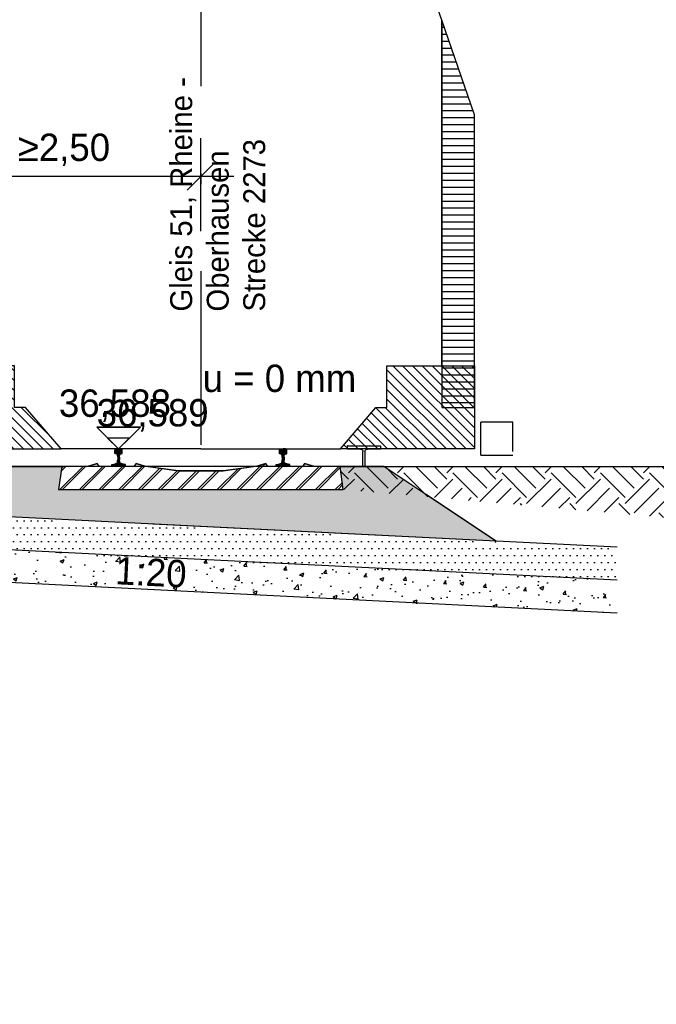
# Model space of a CAD drawing. Extents: x -805 to 3526, y -961 to 1039.
# Tile 463 of 471: x 1593.24 to 1599.05, y 31.52 to 40.51. Entities that reach past the tile are written whole.
import ezdxf
from ezdxf import colors
from ezdxf.entities.mleader import LeaderData, LeaderLine
from ezdxf.enums import TextEntityAlignment as Align
from ezdxf.math import Vec2, Vec3

# ---------------------------------------------------------------- set-up
doc = ezdxf.new("R2010")
doc.units = 0
doc.linetypes.add('AUSGEZOGEN', pattern=[2, 1, 1])
doc.linetypes.add('STRICHPUNKT2', pattern=[12.7, 6.35, -3.175, 0, -3.175])
doc.layers.get('0').update_dxf_attribs({"color": 251})
for name, color, linetype in [('361___H__Lichtraumprofil GC Hauptgleise', 8, 'Continuous'), ('Lichtraumprofil', 9, 'Continuous'), ('Schnitt 3 m', 251, 'Continuous'), ('TTK-B-Gleis', 254, 'Continuous'), ('TTK-P-Gleis', 162, 'Continuous'), ('TTK-P-Gleisachse', 250, 'Continuous'), ('TTK-P-Planung', 12, 'Continuous'), ('TTK-P-TEXT', 12, 'AUSGEZOGEN'), ('TTK-P-Verm', 251, 'Continuous')]:
    doc.layers.add(name, color=color, linetype=linetype)
for name, color, linetype, lineweight in [('EB-2236S-DS-TS-SRA', 42, 'Continuous', 25), ('EB-2236S-GLEIS-LIN', 7, 'Continuous', 25), ('TTK-B-Bestand', 252, 'Continuous', 35)]:
    doc.layers.add(name, color=color, linetype=linetype, lineweight=lineweight)
doc.styles.add('AKG DIN 6776', font='AKG_DIN67.TTF')
doc.styles.add('AKGDIN6776', font='AKG_DIN67.TTF', dxfattribs={"height": 2.5})
doc.styles.get("Standard").update_dxf_attribs({"font": 'arial.ttf'})
doc.styles.add('TTK AKG DIN 6776', font='AKG_DIN67.TTF', dxfattribs={"height": 0.25})
doc.dimstyles.new('TTK', dxfattribs={"dimtxt": 2.5, "dimasz": 2.5, "dimexe": 3.5, "dimexo": 0.1, "dimgap": 1, "dimtad": 1, "dimzin": 0, "dimtxsty": 'AKG DIN 6776', "dimblk": 'OBLIQUE', "dimcen": -0.09, "dimdle": 3, "dimclrd": 256, "dimclre": 256, "dimclrt": 256, "dimadec": 3, "dimazin": 0, "dimtfac": 1, "dimtofl": 0, "dimtmove": 0, "dimatfit": 3, "dimldrblk": 'OBLIQUE', "dimfxl": 7, "dimfxlon": 1, "dimtolj": 1, "dimtzin": 0, "dimlwd": -1, "dimlwe": -1, "dimarcsym": 0})
doc.dimstyles.new('TTK$6', dxfattribs={"dimtxt": 2.5, "dimasz": 2.5, "dimexe": 3.5, "dimexo": 0.1, "dimgap": 1, "dimtad": 1, "dimzin": 0, "dimtxsty": 'AKG DIN 6776', "dimblk": 'OBLIQUE', "dimcen": -0.09, "dimdle": 3, "dimse1": 1, "dimse2": 1, "dimclrd": 256, "dimclre": 256, "dimclrt": 256, "dimadec": 3, "dimazin": 0, "dimtfac": 1, "dimtofl": 0, "dimtmove": 0, "dimatfit": 3, "dimldrblk": 'OBLIQUE', "dimfxl": 7, "dimfxlon": 1, "dimtolj": 1, "dimtzin": 0, "dimlwd": -1, "dimlwe": -1, "dimarcsym": 0})
pattern_1 = [(0, (-142.05051, 86.792254), (1e-17, 0.0635), [])]
pattern_2 = [(45, (-142.05051, 87.43236), (-0.04490128, 0.04490128), [])]

# ---------------------------------------------------------------- blocks, each defined once
blk = doc.blocks.new('PVI_QPZEI_HOE')
for p, q in [((-0.2, 0.2), (0, 0)), ((-0.2, 0.2), (0.2, 0.2)), ((0.2, 0.2), (0, 0))]:
    blk.add_line(p, q)
blk = doc.blocks.new('S54')
at = {"color": 0}
for p, q in [((-0.0335, 0.1187), (0.0018, 0.154)), ((-0.0335, 0.1275), (-0.0071, 0.1539)), ((-0.0335, 0.1363), (-0.0164, 0.1534)), ((-0.0335, 0.14), (-0.0324, 0.1449)), ((-0.0335, 0.116), (-0.0335, 0.14)), ((-0.0332, 0.1123), (-0.0335, 0.116)), ((-0.0326, 0.1114), (-0.0332, 0.1123)), ((-0.0311, 0.1105), (-0.0326, 0.1114)), ((-0.0324, 0.1449), (-0.0315, 0.147)), ((-0.0322, 0.1112), (0.0105, 0.1539)), ((-0.0315, 0.147), (-0.0296, 0.1491)), ((-0.0153, 0.1048), (-0.0311, 0.1105)), ((-0.0296, 0.1491), (-0.0275, 0.1505)), ((-0.0275, 0.1505), (-0.0253, 0.1518)), ((-0.0259, 0.1086), (0.0187, 0.1531)), ((-0.0253, 0.1518), (-0.0243, 0.1521)), ((-0.0243, 0.1521), (-0.0209, 0.1529)), ((-0.0209, 0.1529), (-0.0171, 0.1533)), ((-0.0194, 0.1063), (0.0258, 0.1515)), ((-0.0171, 0.1533), (-0.014, 0.1536)), ((-0.0141, 0.1041), (-0.0153, 0.1048)), ((-0.0128, 0.1029), (-0.0141, 0.1041)), ((-0.014, 0.1536), (-0.0099, 0.1539)), ((-0.0134, 0.1034), (0.0309, 0.1477)), ((-0.0119, 0.1016), (-0.0128, 0.1029)), ((-0.0112, 0.1), (-0.0119, 0.1016)), ((-0.0105, 0.0968), (-0.0112, 0.1)), ((-0.0106, 0.0974), (0.0332, 0.1412)), ((-0.0101, 0.0951), (-0.0105, 0.0968)), ((-0.0092, 0.091), (-0.0101, 0.0951)), ((-0.0099, 0.1539), (-0.0058, 0.154)), ((-0.0085, 0.0854), (-0.0092, 0.091)), ((-0.0091, 0.09), (0.0335, 0.1326)), ((-0.0083, 0.082), (0.0335, 0.1238)), ((-0.008, 0.0735), (0.0092, 0.0906)), ((-0.0058, 0.154), (-0.0026, 0.154)), ((-0.0026, 0.154), (0, 0.154)), ((0.0026, 0.154), (0, 0.154)), ((0.0058, 0.154), (0.0026, 0.154)), ((0.0099, 0.1539), (0.0058, 0.154)), ((0.0085, 0.0854), (0.0092, 0.091)), ((0.0092, 0.091), (0.0101, 0.0951)), ((0.014, 0.1536), (0.0099, 0.1539)), ((0.0101, 0.0951), (0.0105, 0.0968)), ((0.0105, 0.0968), (0.0112, 0.1)), ((0.0112, 0.1), (0.0119, 0.1016)), ((0.0119, 0.1016), (0.0128, 0.1029)), ((0.0128, 0.1029), (0.0141, 0.1041)), ((0.0171, 0.1533), (0.014, 0.1536)), ((0.0141, 0.1041), (0.0153, 0.1048)), ((0.0153, 0.1048), (0.0311, 0.1105)), ((0.0209, 0.1529), (0.0171, 0.1533)), ((0.0243, 0.1521), (0.0209, 0.1529)), ((0.0253, 0.1518), (0.0243, 0.1521)), ((0.0275, 0.1505), (0.0253, 0.1518)), ((0.0296, 0.1491), (0.0275, 0.1505)), ((0.0279, 0.1093), (0.0335, 0.115)), ((0.0315, 0.147), (0.0296, 0.1491)), ((0.0311, 0.1105), (0.0326, 0.1114)), ((0.0324, 0.1449), (0.0315, 0.147)), ((0.0335, 0.14), (0.0324, 0.1449)), ((0.0326, 0.1114), (0.0332, 0.1123)), ((0.0332, 0.1123), (0.0335, 0.116)), ((0.0335, 0.116), (0.0335, 0.14)), ((-0.0625, 0.0013), (-0.0511, 0.0127)), ((-0.0625, 0.0099), (-0.0617, 0.0108)), ((-0.0625, 0), (-0.0625, 0.0099)), ((-0.0625, 0), (0.0625, 0)), ((-0.0617, 0.0108), (-0.0608, 0.0117)), ((-0.0608, 0.0117), (-0.0595, 0.012)), ((-0.0595, 0.012), (-0.0447, 0.0132)), ((-0.0549, 0), (-0.0403, 0.0146)), ((-0.0461, 0), (-0.0263, 0.0198)), ((-0.0447, 0.0132), (-0.0417, 0.0141)), ((-0.0417, 0.0141), (-0.0157, 0.0237)), ((-0.0372, 0.0001), (0.0088, 0.046)), ((-0.0283, 0.0001), (0.0095, 0.038)), ((-0.0195, 0.0001), (0.0111, 0.0307)), ((-0.0157, 0.0237), (-0.0137, 0.0249)), ((-0.0137, 0.0249), (-0.0124, 0.026)), ((-0.0124, 0.026), (-0.0119, 0.0274)), ((-0.0119, 0.0274), (-0.0109, 0.0313)), ((-0.0109, 0.0313), (-0.0096, 0.0378)), ((-0.0106, 0.0001), (0.014, 0.0247)), ((-0.0099, 0.0362), (0.008, 0.0541)), ((-0.0096, 0.0378), (-0.0088, 0.0461)), ((-0.0088, 0.0462), (0.008, 0.0629)), ((-0.0088, 0.0461), (-0.008, 0.0528)), ((-0.008, 0.0786), (-0.0085, 0.0854)), ((-0.008, 0.0646), (0.0082, 0.0808)), ((-0.008, 0.0786), (-0.008, 0.0528)), ((-0.008, 0.0558), (0.008, 0.0718)), ((-0.0018, 0.0001), (0.0201, 0.022)), ((0.0071, 0.0001), (0.0266, 0.0197)), ((0.008, 0.0786), (0.0085, 0.0854)), ((0.008, 0.0786), (0.008, 0.0528)), ((0.0088, 0.0461), (0.008, 0.0528)), ((0.0096, 0.0378), (0.0088, 0.0461)), ((0.0109, 0.0313), (0.0096, 0.0378)), ((0.0119, 0.0274), (0.0109, 0.0313)), ((0.0124, 0.026), (0.0119, 0.0274)), ((0.0137, 0.0249), (0.0124, 0.026)), ((0.0157, 0.0237), (0.0137, 0.0249)), ((0.0417, 0.0141), (0.0157, 0.0237)), ((0.0159, 0.0001), (0.0331, 0.0173)), ((0.0247, 0.0001), (0.0395, 0.0149)), ((0.0335, 0.0001), (0.0462, 0.0127)), ((0.0447, 0.0132), (0.0417, 0.0141)), ((0.0424, 0.0001), (0.0543, 0.012)), ((0.0595, 0.012), (0.0447, 0.0132)), ((0.0608, 0.0117), (0.0595, 0.012)), ((0.06, 0), (0.0625, 0.0025)), ((0.0617, 0.0108), (0.0608, 0.0117)), ((0.0625, 0.0099), (0.0617, 0.0108)), ((0.0618, 0.0107), (0.0618, 0.0107)), ((0.0625, 0), (0.0625, 0.0099))]:
    blk.add_line(p, q, dxfattribs=at)
blk = doc.blocks.new('_OBLIQUE')
at = {"color": 0, "linetype": 'ByBlock'}
blk.add_line((-0.5, -0.5), (0.5, 0.5), dxfattribs=at)
blk = doc.blocks.new('*D657')
at = {"layer": 'DEFPOINTS', "color": 0}
for p in [(1592.3941, 39.0763), (1592.3941, 37.3359), (1594.8941, 37.3359)]:
    blk.add_point(p, dxfattribs=at)
at = {"layer": 'TTK-P-Verm'}
for p, q in [((1592.3941, 38.5763), (1592.3941, 39.4263)), ((1594.8941, 38.5763), (1594.8941, 39.4263)), ((1595.1941, 39.0763), (1592.0941, 39.0763))]:
    blk.add_line(p, q, dxfattribs=at)
at = {"layer": 'TTK-P-Verm', "xscale": 0.25, "yscale": 0.25, "zscale": 0.25, "rotation": 180}
blk.add_blockref('_OBLIQUE', (1592.3941, 39.0763), dxfattribs=at)
at = {"layer": 'TTK-P-Verm', "xscale": 0.25, "yscale": 0.25, "zscale": 0.25}
blk.add_blockref('_OBLIQUE', (1594.8941, 39.0763), dxfattribs=at)
at = {"layer": 'TTK-P-Verm', "insert": (1593.6441, 39.3202), "char_height": 0.25, "attachment_point": 5, "style": 'AKG DIN 6776'}
blk.add_mtext('\\A1;{\\fArial|b0|i0|c0|p34;≥}2,50', dxfattribs=at)
blk = doc.blocks.new('A$C59C97115')
at = {"layer": 'Lichtraumprofil', "transparency": 33554559}
h = blk.add_hatch(dxfattribs=at)
h.set_pattern_fill('ANSI31', color=42, scale=0.02, angle=315)
h.set_pattern_definition(pattern_1)
h.paths.add_polyline_path([(-2.2, 3.9172), (-2.5, 3.05), (-2.5, 0.38), (-2.2, 0.38)])
h = blk.add_hatch(dxfattribs=at)
h.set_pattern_fill('ANSI31', color=42, scale=0.02, angle=315)
h.set_pattern_definition(pattern_1)
h.paths.add_polyline_path([(2.2, 3.9172), (2.5, 3.05), (2.5, 0.38), (2.2, 0.38)])
h = blk.add_hatch(dxfattribs=at)
h.set_pattern_fill('ANSI31', color=42, scale=0.02)
h.set_pattern_definition(pattern_2)
h.paths.add_polyline_path([(-1.6, 0.38), (-1.7, 0.38), (-1.7, 0.76), (-2.2, 0.76), (-2.5, 0.76), (-2.5, 0), (-1.275, 0)])
h = blk.add_hatch(dxfattribs=at)
h.set_pattern_fill('ANSI31', color=42, scale=0.02)
h.set_pattern_definition(pattern_2)
h.paths.add_polyline_path([(1.6, 0.38), (1.7, 0.38), (1.7, 0.76), (2.2, 0.76), (2.5, 0.76), (2.5, 0), (1.275, 0)])
at = {"layer": 'Lichtraumprofil', "color": 42}
for p, q in [((-2.2, 3.9172), (-1.86, 4.9)), ((-1.86, 4.9), (-1.51, 4.9)), ((-1.615, 4.9), (0, 4.9)), ((1.615, 4.9), (0, 4.9)), ((1.86, 4.9), (1.51, 4.9)), ((2.2, 3.9172), (1.86, 4.9)), ((-2.2, 0.76), (-2.2, 3.9172)), ((2.2, 0.76), (2.2, 3.9172)), ((-1.7, 0.76), (-2.2, 0.76)), ((-1.7, 0.38), (-1.7, 0.76)), ((1.7, 0.38), (1.7, 0.76)), ((1.7, 0.76), (2.2, 0.76)), ((-1.6, 0.38), (-1.7, 0.38)), ((-1.275, 0), (-1.6, 0.38)), ((1.275, 0), (1.6, 0.38)), ((1.6, 0.38), (1.7, 0.38)), ((0, 0), (-1.275, 0)), ((0, 0), (1.275, 0))]:
    blk.add_line(p, q, dxfattribs=at)
at = {"layer": 'Lichtraumprofil', "color": 42, "flags": 128}
for points in [[(-1.51, 4.9), (-1.51, 5.85), (-1.11, 6.15), (0, 6.15), (0, 4.9), (-1.51, 4.9)], [(1.51, 4.9), (1.51, 5.85), (1.11, 6.15), (0, 6.15), (0, 4.9), (1.51, 4.9)], [(-2.2, 3.9172), (-2.2, 0.38), (-2.5, 0.38), (-2.5, 3.05), (-2.2, 3.9172)], [(2.2, 3.9172), (2.2, 0.38), (2.5, 0.38), (2.5, 3.05), (2.2, 3.9172)], [(-2.5, 0.76), (-2.5, 0), (-1.275, 0), (-1.6, 0.38), (-1.7, 0.38), (-1.7, 0.76), (-2.2, 0.76), (-2.2, 0.76), (-2.5, 0.76)], [(2.5, 0.76), (2.5, 0), (1.275, 0), (1.6, 0.38), (1.7, 0.38), (1.7, 0.76), (2.2, 0.76), (2.2, 0.76), (2.5, 0.76)]]:
    blk.add_lwpolyline(points, dxfattribs=at)
blk = doc.blocks.new('*D549')
at = {"layer": 'DEFPOINTS', "color": 0}
for p in [(1594.653, 36.7397), (1594.3062, 36.5752), (8.2233, 0)]:
    blk.add_point(p, dxfattribs=at)
at = {"layer": 'TTK-B-Bestand', "insert": (1594.1093, 36.9835), "char_height": 0.25, "attachment_point": 5, "style": 'AKG DIN 6776'}
blk.add_mtext('\\A1;36,588', dxfattribs=at)
blk = doc.blocks.new('_None')
blk = doc.blocks.new('*D536')
at = {"layer": 'DEFPOINTS', "color": 0}
for p in [(1593.4264, 36.6522), (1593.9095, 36.6522), (733.0659, 0.1071)]:
    blk.add_point(p, dxfattribs=at)
at = {"layer": 'TTK-P-TEXT', "insert": (1594.4538, 36.896), "char_height": 0.25, "attachment_point": 5, "style": 'AKG DIN 6776'}
blk.add_mtext('\\A1;36,589', dxfattribs=at)

msp = doc.modelspace()

# ---------------------------------------------------------------- hatches: boundary and pattern name
at = {"layer": 'EB-2236S-DS-TS-SRA'}
h = msp.add_hatch(dxfattribs=at)
h.set_pattern_fill('EARTH', color=251, scale=0.05, angle=45, style=0)
h.paths.add_polyline_path([(1604.7491, 33.2147), (1603.0651, 34.3374), (1601.4714, 35.3999), (1599.9286, 36.4284), (1596.1652, 36.4284), (1596.1942, 36.2184), (1599.7103, 35.9124), (1603.1565, 33.754)])
at = {"layer": 'TTK-B-Gleis'}
h = msp.add_hatch(dxfattribs=at)
h.set_pattern_fill('HEX', color=251, scale=0.008, style=0)
h.set_pattern_definition([(0, (-346.61313, -40.444136), (0, 0.0439940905), [0.0254, -0.0508]), (120, (-346.61313, -40.444136), (-0.0381, -0.0219970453), [0.0254, -0.0508]), (60, (-346.58773, -40.444136), (-0.0381, 0.0219970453), [0.0254, -0.0508])])
h.paths.add_polyline_path([(1597.5886, 35.7462), (1596.5652, 36.4284), (1592.3942, 36.4284), (1592.3942, 36.246), (1592.6442, 35.9934)])
h.paths.add_polyline_path([(1596.1942, 36.2184), (1593.5942, 36.2184), (1593.6232, 36.4284), (1596.1652, 36.4284)], flags=16)
h = msp.add_hatch(dxfattribs=at)
h.set_pattern_fill('ANSI31', color=251, scale=0.04, style=0)
h.set_pattern_definition([(45, (-346.61313, -40.44414), (-0.089802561, 0.089802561), [])])
h.paths.add_polyline_path([(1596.1942, 36.2184), (1596.1652, 36.4284), (1595.9302, 36.4284), (1595.8412, 36.4534), (1595.8412, 36.4534), (1595.8212, 36.4284), (1595.5062, 36.4284), (1595.4862, 36.4534), (1595.4862, 36.4534), (1595.3972, 36.4284), (1595.3972, 36.4284), (1595.0972, 36.3864), (1594.6912, 36.3864), (1594.3912, 36.4284), (1594.3912, 36.4284), (1594.3022, 36.4534), (1594.3022, 36.4534), (1594.2822, 36.4284), (1593.9672, 36.4284), (1593.9472, 36.4534), (1593.9472, 36.4534), (1593.8582, 36.4284), (1593.6232, 36.4284), (1593.5942, 36.2184)])
h = msp.add_hatch(dxfattribs=at)
h.set_pattern_fill('DOTS', color=251, scale=0.04, style=0)
h.set_pattern_definition([(0, (-346.613244, -40.457303), (0.03175, 0.0635), [0, -0.0635])])
h.paths.add_polyline_path([(1592.6441, 35.6799), (1592.6441, 35.9802), (1598.6941, 35.6777), (1598.6941, 35.3774)])
h = msp.add_hatch(dxfattribs=at)
h.set_pattern_fill('AR-CONC', color=251, scale=0.002, style=0)
h.set_pattern_definition([(50, (-346.61324, -40.4573), (0.36436934, -0.03187817), [0.0381, -0.4191]), (355, (-346.61324, -40.4573), (-0.07048684, 0.38211369), [0.03048, -0.33528117]), (100.451445, (-346.58288, -40.45996), (0.293882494, 0.350235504), [0.03238002, -0.35618049]), (46.1842, (-346.61324, -40.3557), (0.54215808, -0.08408466), [0.05715, -0.62865]), (96.635558, (-346.56806, -40.3627), (0.47480827, 0.49485225), [0.04857005, -0.53427122]), (351.18415, (-346.61324, -40.3557), (0.47480827, 0.49485225), [0.04571993, -0.50291946]), (21, (-346.56244, -40.3811), (0.303228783, -0.204530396), [0.0381, -0.4191]), (326, (-346.56244, -40.3811), (0.12360406, 0.36837593), [0.03048, -0.33528]), (71.451445, (-346.53717, -40.39815), (0.42683284, 0.16384554), [0.03238002, -0.356179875]), (37.5, (-346.61324, -40.4573), (0.0061772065, 0.169110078), [0, -0.331216, 0, -0.34036, 0, -0.33655]), (7.5, (-346.61324, -40.4573), (0.133639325, 0.20036115), [0, -0.194056, 0, -0.323596, 0, -0.12827]), (327.5, (-346.72653, -40.4573), (0.27118119, -0.011457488), [0, -0.127, 0, -0.39624, 0, -0.52578]), (317.5, (-346.77733, -40.4573), (0.296258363, 0.050852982), [0, -0.1651, 0, -0.263144, 0, -0.37338])])
h.paths.add_polyline_path([(1592.5959, 35.3951), (1592.5959, 35.6955), (1598.6941, 35.3906), (1598.6941, 35.0902)])
at = {"layer": 'TTK-P-Gleis'}
h = msp.add_hatch(dxfattribs=at)
h.set_pattern_fill('ANSI31', color=251, scale=0.04, style=0)
h.set_pattern_definition([(45, (1580.44015, 30.95279), (-0.0898026, 0.0898026), [])])
h.paths.add_polyline_path([(1596.1942, 36.2199), (1596.1652, 36.4299), (1595.9302, 36.4299), (1595.8412, 36.4549), (1595.8212, 36.4299), (1595.5062, 36.4299), (1595.4862, 36.4549), (1595.3972, 36.4299), (1595.0971, 36.3879), (1594.6912, 36.3879), (1594.3912, 36.4299), (1594.3022, 36.4549), (1594.2822, 36.4299), (1593.9672, 36.4299), (1593.9472, 36.4549), (1593.8582, 36.4299), (1593.6232, 36.4299), (1593.5942, 36.2199)])

# ---------------------------------------------------------------- linework, layer by layer
at = {"color": 251}
for p, q in [((1594.042, 36.6884), (1594.142, 36.5884)), ((1594.242, 36.6884), (1594.042, 36.6884)), ((1594.242, 36.6884), (1594.142, 36.5884))]:
    msp.add_line(p, q, dxfattribs=at)
at = {"layer": 'Schnitt 3 m', "color": 251}
for p, q in [((1597.7428, 36.8325), (1597.4487, 36.8325)), ((1597.4487, 36.5324), (1597.4487, 36.8324)), ((1597.4487, 36.5325), (1597.4487, 36.8324)), ((1597.7428, 36.5659), (1597.7428, 36.8325)), ((1596.2333, 36.616), (1596.2308, 36.616)), ((1596.2333, 36.588), (1596.2333, 36.616)), ((1596.2333, 36.616), (1596.5333, 36.616)), ((1596.5333, 36.616), (1596.5333, 36.588)), ((1596.2333, 36.588), (1596.2308, 36.588)), ((1596.3503, 36.588), (1596.2333, 36.588)), ((1596.3743, 36.423), (1596.3743, 36.564)), ((1596.3923, 36.564), (1596.3923, 36.423)), ((1596.5333, 36.588), (1596.4163, 36.588)), ((1597.4487, 36.5325), (1597.7413, 36.5325))]:
    msp.add_line(p, q, dxfattribs=at)
at = {"layer": 'Schnitt 3 m', "color": 251, "extrusion": (0, 0, -1)}
for centre, start_param, end_param in [((1596.3503, 36.564), 0, 1.570796), ((1596.4163, 36.564), 4.712389, 6.283185)]:
    msp.add_ellipse(centre, major_axis=(0, 0.024), ratio=0.99996, start_param=start_param, end_param=end_param, dxfattribs=at)
at = {"layer": 'TTK-B-Gleis', "color": 251}
for p, q in [((1597.5885, 35.7462), (1596.9499, 36.1722)), ((1597.5891, 35.7462), (1596.9505, 36.1722)), ((1597.5892, 35.7462), (1594.4569, 35.9028)), ((1597.5796, 35.7392), (1597.5765, 35.7413)), ((1597.5796, 35.7392), (1597.5885, 35.7331))]:
    msp.add_line(p, q, dxfattribs=at)
at = {"layer": 'TTK-B-Gleis', "color": 251, "flags": 128}
for points in [[(1597.5886, 35.7462), (1596.5652, 36.4284), (1592.3942, 36.4284)], [(1596.1942, 36.2184), (1596.1652, 36.4284), (1595.9302, 36.4284), (1595.8412, 36.4534), (1595.8212, 36.4284), (1595.5062, 36.4284), (1595.4862, 36.4534), (1595.3972, 36.4284), (1595.0972, 36.3864), (1594.6912, 36.3864), (1594.3912, 36.4284), (1594.3022, 36.4534), (1594.2822, 36.4284), (1593.9672, 36.4284), (1593.9472, 36.4534), (1593.8582, 36.4284), (1593.6232, 36.4284), (1593.5942, 36.2184), (1596.1942, 36.2184)], [(1598.6948, 35.6909), (1594.8948, 35.8809), (1592.5948, 35.9959)], [(1598.6948, 35.3905), (1594.8948, 35.5805), (1592.5948, 35.6955)], [(1598.6948, 35.0902), (1594.8948, 35.2802), (1592.5948, 35.3952)]]:
    msp.add_lwpolyline(points, dxfattribs=at)
at = {"layer": 'TTK-P-Gleis', "color": 251, "flags": 128}
msp.add_lwpolyline([(1596.1942, 36.2194), (1596.1652, 36.4294), (1595.9302, 36.4294), (1595.8412, 36.4545), (1595.8212, 36.4294), (1595.5062, 36.4294), (1595.4862, 36.4544), (1595.3972, 36.4294), (1595.0971, 36.3874), (1594.6912, 36.3874), (1594.3912, 36.4294), (1594.3022, 36.4544), (1594.2822, 36.4294), (1593.9672, 36.4294), (1593.9472, 36.4544), (1593.8582, 36.4294), (1593.6232, 36.4294), (1593.5942, 36.2194), (1596.1942, 36.2194)], dxfattribs=at)
at = {"layer": 'TTK-P-Gleisachse', "color": 251, "linetype": 'STRICHPUNKT2', "ltscale": 0.25}
msp.add_line((1594.893, 41.4884), (1594.8941, 36.4284), dxfattribs=at)
at = {"layer": 'TTK-P-Planung', "color": 251}
for p, q in [((1592.3942, 36.4294), (1593.6232, 36.4294)), ((1596.1652, 36.4294), (1599.9286, 36.4294))]:
    msp.add_line(p, q, dxfattribs=at)

# ---------------------------------------------------------------- block references
at = {"layer": '361___H__Lichtraumprofil GC Hauptgleise', "color": 251, "xscale": -1}
msp.add_blockref('A$C59C97115', (1594.893, 36.5884), dxfattribs=at)
at = {"layer": 'EB-2236S-GLEIS-LIN', "color": 251, "xscale": -1}
msp.add_blockref('PVI_QPZEI_HOE', (1594.1432, 36.5885), dxfattribs=at)
at = {"layer": 'TTK-B-Bestand', "color": 251, "xscale": -1}
msp.add_blockref('PVI_QPZEI_HOE', (1594.1432, 36.5884), dxfattribs=at)
at = {"layer": 'TTK-B-Gleis', "color": 251, "xscale": -1}
for p in [(1594.1432, 36.4354), (1595.6452, 36.4344)]:
    msp.add_blockref('S54', p, dxfattribs=at)
at = {"layer": 'TTK-P-Gleis', "color": 251, "xscale": -1}
for p in [(1594.1432, 36.4354), (1595.6452, 36.4354)]:
    msp.add_blockref('S54', p, dxfattribs=at)

# ---------------------------------------------------------------- texts
at = {"layer": 'TTK-B-Bestand', "color": 251, "style": 'TTK AKG DIN 6776'}
msp.add_text('u = 0 mm', height=0.25, dxfattribs=at).set_placement((1596.3129, 37.1088), align=Align.RIGHT)
at = {"layer": 'TTK-B-Bestand', "color": 251, "style": 'AKGDIN6776'}
msp.add_text('1:20', height=0.25, rotation=357.13759, dxfattribs=at).set_placement((1594.4449, 35.5873), align=Align.TOP_CENTER)
at = {"layer": 'TTK-P-Gleisachse', "color": 251, "insert": (1594.6145, 37.8433), "char_height": 0.2, "attachment_point": 1, "rotation": 90}
msp.add_mtext_dynamic_manual_height_columns('{\\fAKG DIN 6776|b0|i0|c0|p2;Gleis 51, Rheine - Oberhausen\\PStrecke 2273}', width=3.055589, gutter_width=12.5, heights=[0], dxfattribs=at)

# ---------------------------------------------------------------- dimensions: what is measured, and where the dimension line sits
at = {"layer": 'TTK-B-Bestand', "color": 251}
dim = msp.add_ordinate_dim(feature_location=(1594.3062, 36.5752), offset=(0.2947, 0.1656), dtype=0, origin=(8.2233, 0), text='36,588', dimstyle='TTK$6', override={"dimscale": 0, "dimdec": 3, "dimtmove": 1, "dimfxlon": 0}, dxfattribs=at)
dim.commit()
dim.dimension.update_dxf_attribs({"geometry": '*D549', "text_midpoint": (1594.1093, 36.9835)})
at = {"layer": 'TTK-P-TEXT', "color": 251}
dim = msp.add_ordinate_dim(feature_location=(1593.4264, 36.6522), offset=(0.4831, 0), dtype=0, origin=(733.0659, 0.1071), text='36,589', dimstyle='TTK$6', override={"dimscale": 0, "dimfxlon": 0}, dxfattribs=at)
dim.commit()
dim.dimension.update_dxf_attribs({"geometry": '*D536', "text_midpoint": (1594.4538, 36.896)})
at = {"layer": 'TTK-P-Verm', "color": 251}
dim = msp.add_linear_dim(base=(1592.3941, 39.0763), p1=(1594.8941, 37.3359), p2=(1592.3941, 37.3359), angle=180, text='{\\fArial|b0|i0|c0|p34;≥}2,50', dimstyle='TTK', override={"dimscale": 0, "dimfxl": 5}, dxfattribs=at)
dim.commit()
dim.dimension.update_dxf_attribs({"geometry": '*D657', "text_midpoint": (1593.6441, 39.0763), "dimtype": 160})

# ---------------------------------------------------------------- next in the draw order: leaders
at = {"layer": 'TTK-P-TEXT', "color": 251}
ml = msp.add_multileader_mtext('Standard', dxfattribs=at)
ml.set_content('\\A1;Bodenaustausch\\PFSS-Material nach ZTV SoB-StB20\\Pder Körnung 0/32 bis 0/45', color=256, style='AKG DIN 6776')
ml.set_leader_properties(color=256)
ml.set_arrow_properties(name='NONE')
ml.build(insert=Vec2(0, 0))
ml.multileader.update_dxf_attribs({"dogleg_length": 3, "arrow_head_size": 0.3, "scale": 0.1})
ctx = ml.context
ctx.base_point, ctx.scale, ctx.char_height, ctx.arrow_head_size, ctx.landing_gap_size, ctx.plane_origin = Vec3(1590.8799, 41.6689), 0.1, 0.25, 0.3, 0.1, Vec3(1589.5856, 41.1079)
notes = []
notes.append((ctx, [(0, (1, 1, 0), (1590.5799, 41.7046), (1, 0), 0.3, [(0, [(1589.5856, 41.1079)], 0, [])])]))
ctx.mtext.insert, ctx.mtext.flow_direction = Vec3(1590.9799, 41.8296), 5
ctx.mtext.has_bg_fill, ctx.mtext.bg_color, ctx.mtext.bg_scale_factor, ctx.mtext.bg_transparency, ctx.mtext.use_window_bg_color = 1, -1027028792, 1.5, 0, 1
for ctx, leaders in notes:
    for number, flags, end, landing, length, lines in leaders:
        leader = LeaderData()
        leader.index, (leader.has_last_leader_line, leader.has_dogleg_vector, leader.attachment_direction) = number, flags
        leader.last_leader_point, leader.dogleg_vector, leader.dogleg_length = Vec3(end), Vec3(landing), length
        for number, points, colour, breaks in lines:
            line = LeaderLine()
            line.index, line.vertices, line.color, line.breaks = number, Vec3.list(points), colors.encode_raw_color(colour), breaks
            leader.lines.append(line)
        ctx.leaders.append(leader)

doc.saveas('drawing.dxf')
